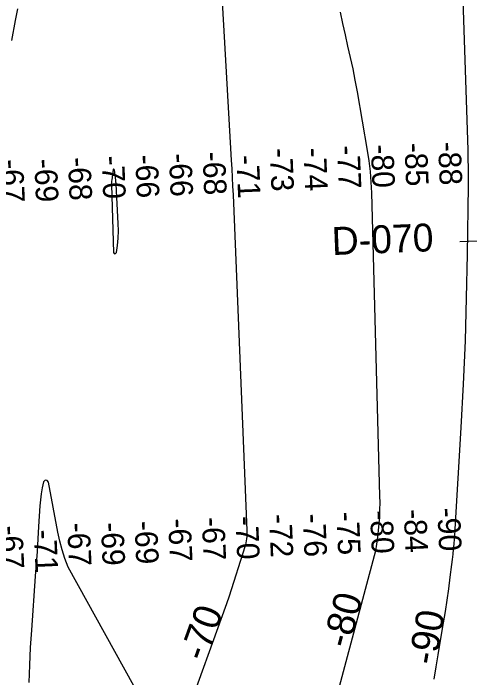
# Model space of a CAD drawing. Extents: x 3625074 to 3663148, y 511451 to 537151.
# Drawn here: x 3658275 to 3659630, y 520518 to 522491 of the extents above; entities that cross this region are included whole.
import ezdxf

# ---------------------------------------------------------------- set-up
doc = ezdxf.new("R2010")
doc.units = 0
for name, color, linetype in [('V-RIVR-RANG', 7, 'Continuous'), ('V-RIVR-RANG-IDEN', 7, 'Continuous'), ('V-TOPO-MINR', 7, 'Continuous'), ('V-TOPO-MINR-IDEN', 7, 'Continuous')]:
    doc.layers.add(name, color=color, linetype=linetype)

msp = doc.modelspace()

# ---------------------------------------------------------------- linework, layer by layer
at = {"layer": 'V-RIVR-RANG'}
msp.add_line((3660620, 521855), (3659600.9, 521812.9), dxfattribs=at)
at = {"layer": 'V-TOPO-MINR'}
for points in [[(3659607.1, 522620.4), (3659624.2, 522085.4), (3659624.9, 522058.9), (3659625.3, 522032.3), (3659625.4, 522005.8), (3659625.2, 521979.3), (3659622.5, 521775.2), (3659620, 521646.6), (3659616.2, 521518.1), (3659610.7, 521389.6), (3659604.1, 521261.2), (3659586.3, 520959.3), (3659585.8, 520952), (3659585.3, 520944.7), (3659584.7, 520937.4), (3659584, 520930.1), (3659582.5, 520914.6), (3659581, 520899.6), (3659579.5, 520884.5), (3659577.8, 520869.5), (3659576, 520854.5), (3659571.5, 520816.4), (3659567.1, 520782.3), (3659562.4, 520748.3), (3659557.1, 520714.4), (3659551.5, 520680.6), (3659541.4, 520622.6), (3659535.2, 520586.3), (3659529.2, 520550), (3659523.4, 520513.6)], [(3658892.8, 522560.3), (3658901.1, 522421.2), (3658909.2, 522282.1), (3658922.1, 522055.6), (3658923.6, 522029.7), (3658924.9, 522003.9), (3658926.1, 521978.1), (3658927.3, 521952.2), (3658968.6, 520955.2), (3658968.7, 520949.1), (3658968.6, 520943.1), (3658968.2, 520937), (3658967.6, 520930.9), (3658966.7, 520924.9), (3658965.5, 520918.9), (3658964, 520913.1), (3658962.3, 520907.2), (3658915.5, 520760.2), (3658907.9, 520737.8), (3658784.2, 520395.1)], [(3658287.8, 522505.1), (3658280.4, 522469.7), (3658269.2, 522410.5)], [(3659245.6, 522495), (3659252.3, 522461.1), (3659259.8, 522427.4), (3659267.6, 522393.7), (3659275.4, 522360), (3659282.7, 522326.2), (3659289.4, 522292.3), (3659295.6, 522258.3), (3659325.7, 522084.3), (3659330.5, 522052.9), (3659334.3, 522021.3), (3659336.8, 521989.7), (3659338.3, 521958), (3659362.5, 521058.5), (3659362.7, 521037.9), (3659362.6, 521017.4), (3659361.8, 520996.8), (3659360.5, 520976.2), (3659358.7, 520955.7), (3659356.4, 520935.3), (3659353.4, 520914.9), (3659349.9, 520894.6), (3659223.6, 520420.3)], [(3658576.1, 521777), (3658578.5, 521778.1), (3658580.9, 521780.7), (3658584, 521802.1), (3658586.2, 521823.5), (3658586.8, 521845.1), (3658586.4, 521866.7), (3658580.1, 521983.8), (3658579.9, 521986.8), (3658579.7, 521989.9), (3658579.4, 521993), (3658579, 521996), (3658575.2, 522025.6), (3658574.6, 522027.1), (3658574, 522027.6), (3658573.4, 522028.1), (3658572.7, 522028.1), (3658572.2, 522028), (3658571.8, 522027.6), (3658571.5, 522027), (3658567.1, 521996.9), (3658566.7, 521993.1), (3658566.4, 521989.3), (3658566.2, 521985.5), (3658566.3, 521981.7), (3658572, 521781.4), (3658574, 521778.4), (3658576.1, 521777)], [(3658715.3, 520345.8), (3658437.5, 520846.5), (3658428.3, 520871.9), (3658420.1, 520897.6), (3658413.3, 520923.7), (3658407.5, 520950), (3658379, 521099.1), (3658375.4, 521103.3), (3658371.8, 521105.2), (3658368.1, 521103.5), (3658364.4, 521099.4), (3658360.8, 521081.8), (3658357.9, 521064.2), (3658355.7, 521046.5), (3658354.1, 521028.7), (3658350.1, 520966.8), (3658347.7, 520930.1), (3658345.3, 520893.3), (3658342.7, 520856.6), (3658340.1, 520819.9), (3658328.6, 520659.5), (3658325.4, 520607.7), (3658322.9, 520555.8), (3658321.4, 520504)]]:
    msp.add_lwpolyline(points, dxfattribs=at)

# ---------------------------------------------------------------- texts
at = {"layer": 'V-RIVR-RANG'}
for s, rotation, p in [('-77', 272.4652, (3659236.1, 522098)), ('-80', 272.4652, (3659336.1, 522100.8)), ('-85', 272.4652, (3659436, 522105.6)), ('-88', 272.4652, (3659535.9, 522108.6)), ('-66', 272.4652, (3658736.7, 522074.6)), ('-68', 272.4652, (3658836.5, 522079.2)), ('-73', 272.4652, (3659036.2, 522090.4)), ('-74', 272.4652, (3659136.3, 522091.1)), ('-67', 272.4652, (3658236.9, 522057)), ('-69', 272.4652, (3658337, 522058.1)), ('-68', 272.4652, (3658436.9, 522063)), ('-70', 272.4652, (3658536.8, 522067.8)), ('-66', 272.4652, (3658636.7, 522070.5)), ('-71', 272.4652, (3658937.1, 522069.3)), ('-75', 272.5464, (3659234, 521010.4)), ('-80', 272.5464, (3659333.9, 521014.3)), ('-84', 272.5464, (3659433.9, 521017.5)), ('-90', 272.5464, (3659533.8, 521021.7)), ('-67', 272.5464, (3658734.4, 520989.9)), ('-67', 272.5464, (3658834.3, 520994.1)), ('-70', 272.5464, (3658934.3, 520997)), ('-72', 272.5464, (3659034.1, 521003)), ('-76', 272.5464, (3659134.2, 521004.6)), ('-67', 272.5464, (3658234.9, 520969)), ('-67', 272.5464, (3658434.7, 520977.3)), ('-69', 272.5464, (3658534.7, 520978.6)), ('-69', 272.5464, (3658634.6, 520982.8)), ('-71', 272.5464, (3658335.5, 520957.1))]:
    msp.add_text(s, height=67, rotation=rotation, dxfattribs=at).set_placement(p)
at = {"layer": 'V-RIVR-RANG-IDEN'}
msp.add_text('D-070', height=83, rotation=2.2243, dxfattribs=at).set_placement((3659221.9, 521773.2))
at = {"layer": 'V-TOPO-MINR-IDEN'}
for s, rotation, p in [('-80', 75.0853, (3659272.1, 520602.4)), ('-70', 70.1604, (3658844.9, 520563.1)), ('-90', 80.1359, (3659529.3, 520553))]:
    msp.add_text(s, height=83, rotation=rotation, dxfattribs=at).set_placement(p)

doc.saveas('drawing.dxf')
